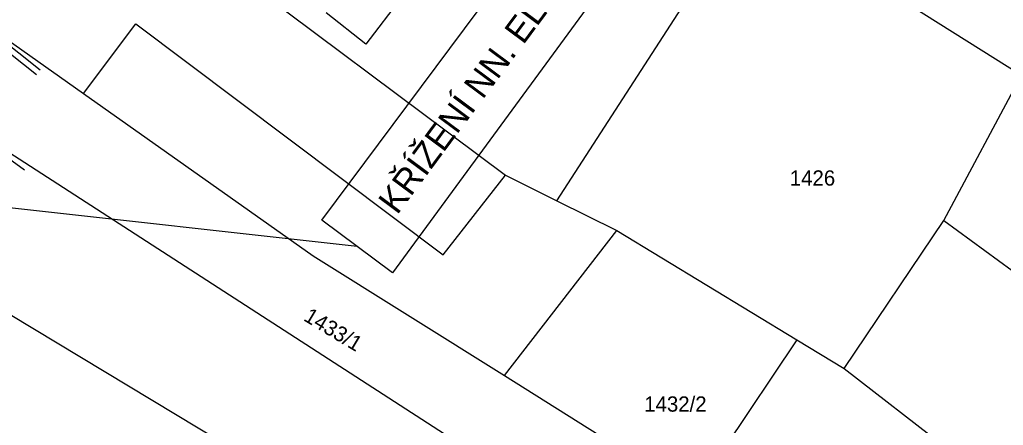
# Model space of a CAD drawing. Extents: x -601580 to 4, y -1204314 to 4.
# Drawn here: x -600360.41 to -600312.05, y -1203772.37 to -1203752.45 of the extents above; entities that cross this region are included whole.
import ezdxf

# ---------------------------------------------------------------- set-up
doc = ezdxf.new("R2010")
doc.units = 0
for name, color, linetype in [('00-KN-HRANICE PARCEL', 7, 'Continuous'), ('00-KN-PARC. CISLA', 7, 'Continuous'), ('00-KN-VNITRNI KRESBA', 7, 'Continuous'), ('00-POLOHOPIS', 7, 'Continuous'), ('11-REKONSTRUKCE KANALIZACE POPIS', 7, 'Continuous')]:
    doc.layers.add(name, color=color, linetype=linetype)

msp = doc.modelspace()

# ---------------------------------------------------------------- linework, layer by layer
at = {"layer": '00-KN-HRANICE PARCEL'}
for p, q in [((-600324.2, -1203746.96), (-600311.16, -1203755.18)), ((-600314.97, -1203762.31), (-600311.16, -1203755.18)), ((-600366.13, -1203755.61), (-600330.09, -1203778.87)), ((-600334, -1203761.34), (-600331.04, -1203762.8)), ((-600319.87, -1203769.58), (-600314.97, -1203762.31)), ((-600314.97, -1203762.31), (-600302.12, -1203771.73)), ((-600336.57, -1203769.92), (-600331.04, -1203762.8)), ((-600331.04, -1203762.8), (-600322.2, -1203768.17)), ((-600322.2, -1203768.17), (-600327.3, -1203775.78)), ((-600322.2, -1203768.17), (-600319.87, -1203769.58)), ((-600336.57, -1203769.92), (-600327.91, -1203775.35)), ((-600319.87, -1203769.58), (-600307.78, -1203778.94))]:
    msp.add_line(p, q, dxfattribs=at)
for points in [[(-600356.72, -1203743.53), (-600350.59, -1203748.27), (-600351.22, -1203749.1), (-600336.52, -1203760.09), (-600334, -1203761.34)], [(-600334, -1203761.34), (-600327.32, -1203751.03), (-600324.93, -1203746.5)], [(-600363.34, -1203751.79), (-600357.27, -1203756.08), (-600345.98, -1203764.05), (-600336.57, -1203769.92)], [(-600365.51, -1203764.14), (-600333.06, -1203783.67), (-600318.28, -1203792.54)]]:
    msp.add_lwpolyline(points, dxfattribs=at)
at = {"layer": '00-KN-VNITRNI KRESBA'}
for p, q in [((-600339.6, -1203748.7), (-600343.39, -1203753.65)), ((-600343.39, -1203753.65), (-600345.34, -1203752.11)), ((-600357.27, -1203756.08), (-600354.7, -1203752.65)), ((-600354.7, -1203752.65), (-600339.59, -1203763.99)), ((-600339.59, -1203763.99), (-600336.52, -1203760.09))]:
    msp.add_line(p, q, dxfattribs=at)
at = {"layer": '00-POLOHOPIS'}
for p, q in [((-600359.583, -1203755.165), (-600363.5, -1203752.057)), ((-600359.397, -1203754.93), (-600363.314, -1203751.822)), ((-600360.176, -1203759.833), (-600365.521, -1203755.973))]:
    msp.add_line(p, q, dxfattribs=at)
at = {"layer": '11-REKONSTRUKCE KANALIZACE POPIS'}
msp.add_line((-600343.811, -1203763.589), (-600373.782, -1203760.27), dxfattribs=at)
msp.add_lwpolyline([(-600345.551, -1203762.297), (-600323.83, -1203733.185), (-600320.587, -1203735.619), (-600342.07, -1203764.881)], close=True, dxfattribs=at)

# ---------------------------------------------------------------- texts
at = {"layer": '00-KN-PARC. CISLA'}
for s, p in [('1426', (-600322.545, -1203760.6)), ('1432/2', (-600329.701, -1203771.7))]:
    msp.add_text(s, height=0.75, dxfattribs=at).set_placement(p)
msp.add_text('1433/1', height=0.75, rotation=329, dxfattribs=at).set_placement((-600346.493, -1203767.196))
at = {"layer": '11-REKONSTRUKCE KANALIZACE POPIS'}
msp.add_text('KŘÍŽENÍ NN. EL. KABEL A TEL. KABEL', height=1.25, rotation=53.4147, dxfattribs=at).set_placement((-600341.849, -1203762.072))

doc.saveas('drawing.dxf')
